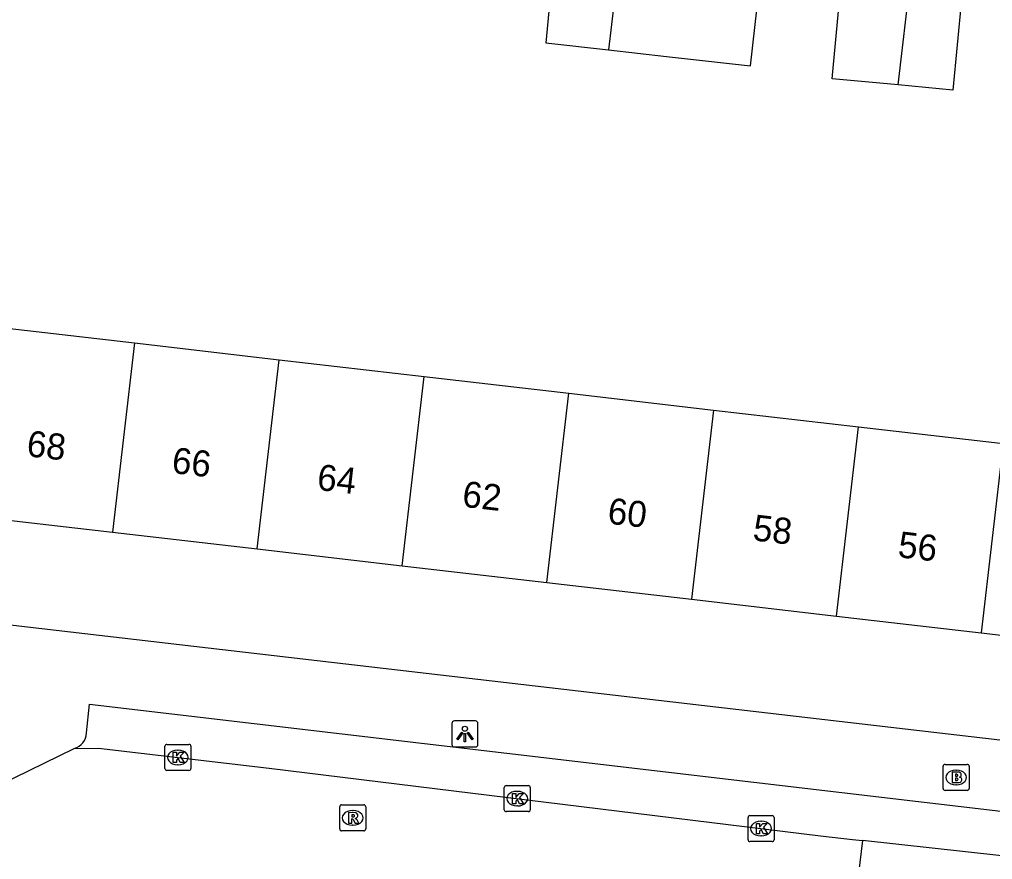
# Model space of a CAD drawing. Extents: x 162250 to 162654, y 380744 to 381605.
# Drawn here: x 162339.7 to 162377.07, y 380898.67 to 380930.93 of the extents above; entities that cross this region are included whole.
import ezdxf

# ---------------------------------------------------------------- set-up
doc = ezdxf.new("R2010")
doc.units = 0
for name, color, linetype in [('IMGEO_Brandkraan', 7, 'Continuous'), ('IMGEO_Kolk', 7, 'Continuous'), ('IMGEO_Lichtpunt', 7, 'Continuous'), ('IMGEO_Pand', 7, 'Continuous'), ('IMGEO_Pand_nummerreeks', 7, 'Continuous'), ('IMGEO_Rijbaan_lokaal_open', 7, 'Continuous'), ('IMGEO_Rioolput', 7, 'Continuous'), ('IMGEO_Voetpad_open', 7, 'Continuous')]:
    doc.layers.add(name, color=color, linetype=linetype)

msp = doc.modelspace()

# ---------------------------------------------------------------- linework, layer by layer
at = {"layer": 'IMGEO_Brandkraan'}
for p, q in [((162375.176, 380901.394), (162375.176, 380902.246)), ((162375.251, 380902.32), (162376.103, 380902.32)), ((162375.664, 380902.1), (162375.689, 380902.1)), ((162376.177, 380902.246), (162376.177, 380901.394)), ((162375.687, 380901.54), (162375.662, 380901.54)), ((162376.103, 380901.32), (162375.251, 380901.32))]:
    msp.add_line(p, q, dxfattribs=at)
for points in [[(162375.176, 380901.394), (162375.176, 380902.246)], [(162375.251, 380902.32), (162376.103, 380902.32)], [(162376.177, 380902.246), (162376.177, 380901.394)], [(162375.524, 380902.02), (162375.524, 380901.62), (162375.737, 380901.62)], [(162375.755, 380902.02), (162375.524, 380902.02)], [(162375.703, 380901.939), (162375.649, 380901.939), (162375.649, 380901.863)], [(162375.649, 380901.863), (162375.702, 380901.863)], [(162375.711, 380901.787), (162375.649, 380901.787), (162375.649, 380901.706)], [(162375.649, 380901.706), (162375.711, 380901.706)], [(162376.103, 380901.32), (162375.251, 380901.32)]]:
    msp.add_lwpolyline(points, dxfattribs=at)
for centre, radius, start, end in [((162375.253, 380902.244), 0.0765, 91.552, 178.448), ((162375.253, 380902.244), 0.0765, 91.552, 178.448), ((162376.101, 380902.244), 0.0765, 1.552, 88.448), ((162376.101, 380902.244), 0.0765, 1.552, 88.448), ((162375.704, 380901.901), 0.0379, 267.8285, 90.9355), ((162375.712, 380901.746), 0.0404, 269.8759, 90.5077), ((162375.759, 380901.875), 0.145, 59.4692, 91.5367), ((162375.784, 380901.922), 0.0922, 285.5137, 58.1501), ((162375.789, 380901.73), 0.105, 301.3115, 78.989), ((162375.253, 380901.396), 0.0765, 181.552, 268.448), ((162375.253, 380901.396), 0.0765, 181.552, 268.448), ((162375.743, 380901.871), 0.251, 268.6676, 293.5347), ((162376.101, 380901.396), 0.0765, 271.552, 358.448), ((162376.101, 380901.396), 0.0765, 271.552, 358.448)]:
    msp.add_arc(centre, radius, start, end, dxfattribs=at)
for centre, major_axis, ratio, start_param, end_param in [((162375.663, 380901.82), (-0.387, 0.002), 0.722429, 4.712389, 7.853982), ((162375.688, 380901.82), (-0.39, 0.002), 0.717154, 1.570796, 4.712389)]:
    msp.add_ellipse(centre, major_axis=major_axis, ratio=ratio, start_param=start_param, end_param=end_param, dxfattribs=at)
at = {"layer": 'IMGEO_Kolk'}
for p, q in [((162345.284, 380902.163), (162345.284, 380903.015)), ((162345.359, 380903.089), (162346.211, 380903.089)), ((162345.772, 380902.869), (162345.797, 380902.869)), ((162346.285, 380903.015), (162346.285, 380902.163)), ((162346.211, 380902.089), (162345.359, 380902.089)), ((162345.795, 380902.309), (162345.77, 380902.309)), ((162358.319, 380900.579), (162358.319, 380901.431)), ((162358.394, 380901.505), (162359.246, 380901.505)), ((162359.32, 380901.431), (162359.32, 380900.579)), ((162358.807, 380901.285), (162358.832, 380901.285)), ((162358.83, 380900.725), (162358.805, 380900.725)), ((162359.246, 380900.505), (162358.394, 380900.505)), ((162367.684, 380899.429), (162367.684, 380900.281)), ((162367.759, 380900.355), (162368.611, 380900.355)), ((162368.685, 380900.281), (162368.685, 380899.429)), ((162368.172, 380900.135), (162368.197, 380900.135)), ((162368.195, 380899.575), (162368.17, 380899.575)), ((162368.611, 380899.355), (162367.759, 380899.355))]:
    msp.add_line(p, q, dxfattribs=at)
for points in [[(162345.284, 380902.163), (162345.284, 380903.015)], [(162345.359, 380903.089), (162346.211, 380903.089)], [(162346.285, 380903.015), (162346.285, 380902.163)], [(162345.605, 380902.789), (162345.728, 380902.789), (162345.728, 380902.638), (162345.858, 380902.789), (162346.022, 380902.789), (162345.876, 380902.638), (162346.029, 380902.389), (162345.877, 380902.389), (162345.792, 380902.553), (162345.728, 380902.486), (162345.728, 380902.389), (162345.605, 380902.389), (162345.605, 380902.789)], [(162346.211, 380902.089), (162345.359, 380902.089)], [(162358.319, 380900.579), (162358.319, 380901.431)], [(162358.394, 380901.505), (162359.246, 380901.505)], [(162359.32, 380901.431), (162359.32, 380900.579)], [(162358.64, 380901.205), (162358.763, 380901.205), (162358.763, 380901.054), (162358.893, 380901.205), (162359.057, 380901.205), (162358.911, 380901.054), (162359.064, 380900.805), (162358.912, 380900.805), (162358.827, 380900.969), (162358.763, 380900.902), (162358.763, 380900.805), (162358.64, 380900.805), (162358.64, 380901.205)], [(162359.246, 380900.505), (162358.394, 380900.505)], [(162367.684, 380899.429), (162367.684, 380900.281)], [(162367.759, 380900.355), (162368.611, 380900.355)], [(162368.685, 380900.281), (162368.685, 380899.429)], [(162368.005, 380900.055), (162368.128, 380900.055), (162368.128, 380899.904), (162368.258, 380900.055), (162368.422, 380900.055), (162368.276, 380899.904), (162368.429, 380899.655), (162368.277, 380899.655), (162368.192, 380899.819), (162368.128, 380899.752), (162368.128, 380899.655), (162368.005, 380899.655), (162368.005, 380900.055)], [(162368.611, 380899.355), (162367.759, 380899.355)]]:
    msp.add_lwpolyline(points, dxfattribs=at)
for centre, start, end in [((162345.361, 380903.013), 91.552, 178.448), ((162345.361, 380903.013), 91.552, 178.448), ((162346.209, 380903.013), 1.552, 88.448), ((162346.209, 380903.013), 1.552, 88.448), ((162345.361, 380902.165), 181.552, 268.448), ((162345.361, 380902.165), 181.552, 268.448), ((162346.209, 380902.165), 271.552, 358.448), ((162346.209, 380902.165), 271.552, 358.448), ((162358.396, 380901.429), 91.552, 178.448), ((162358.396, 380901.429), 91.552, 178.448), ((162359.244, 380901.429), 1.552, 88.448), ((162359.244, 380901.429), 1.552, 88.448), ((162358.396, 380900.581), 181.552, 268.448), ((162358.396, 380900.581), 181.552, 268.448), ((162359.244, 380900.581), 271.552, 358.448), ((162359.244, 380900.581), 271.552, 358.448), ((162367.761, 380900.279), 91.552, 178.448), ((162367.761, 380900.279), 91.552, 178.448), ((162368.609, 380900.279), 1.552, 88.448), ((162368.609, 380900.279), 1.552, 88.448), ((162367.761, 380899.431), 181.552, 268.448), ((162367.761, 380899.431), 181.552, 268.448), ((162368.609, 380899.431), 271.552, 358.448), ((162368.609, 380899.431), 271.552, 358.448)]:
    msp.add_arc(centre, 0.0765, start, end, dxfattribs=at)
for centre, major_axis, ratio, start_param, end_param in [((162345.771, 380902.589), (-0.387, 0.002), 0.722429, 4.712389, 7.853982), ((162345.796, 380902.589), (-0.39, 0.002), 0.717154, 1.570796, 4.712389), ((162358.806, 380901.005), (-0.387, 0.002), 0.722429, 4.712389, 7.853982), ((162358.831, 380901.005), (-0.39, 0.002), 0.717154, 1.570796, 4.712389), ((162368.171, 380899.855), (-0.387, 0.002), 0.722429, 4.712389, 7.853982), ((162368.196, 380899.855), (-0.39, 0.002), 0.717154, 1.570796, 4.712389)]:
    msp.add_ellipse(centre, major_axis=major_axis, ratio=ratio, start_param=start_param, end_param=end_param, dxfattribs=at)
at = {"layer": 'IMGEO_Lichtpunt'}
for p, q in [((162357.213, 380903.987), (162356.405, 380903.987)), ((162357.213, 380903.987), (162356.405, 380903.987)), ((162356.311, 380903.892), (162356.311, 380903.085)), ((162356.311, 380903.892), (162356.311, 380903.085)), ((162357.307, 380903.085), (162357.307, 380903.892)), ((162357.307, 380903.085), (162357.307, 380903.892)), ((162356.405, 380902.991), (162357.213, 380902.991)), ((162356.405, 380902.991), (162357.213, 380902.991))]:
    msp.add_line(p, q, dxfattribs=at)
for points in [[(162356.685, 380903.556), (162356.724, 380903.528), (162356.536, 380903.266), (162356.498, 380903.293), (162356.685, 380903.556)], [(162356.787, 380903.508), (162356.834, 380903.508), (162356.834, 380903.186), (162356.787, 380903.186), (162356.787, 380903.508)], [(162356.897, 380903.528), (162356.935, 380903.555), (162357.122, 380903.293), (162357.083, 380903.265), (162356.897, 380903.528)]]:
    msp.add_lwpolyline(points, dxfattribs=at)
msp.add_circle((162356.81, 380903.69), 0.0994, dxfattribs=at)
for centre, start, end in [((162356.405, 380903.892), 90, 180), ((162356.405, 380903.892), 90, 180), ((162357.213, 380903.892), 0, 90), ((162357.213, 380903.892), 0, 90), ((162356.405, 380903.085), 180, 270), ((162356.405, 380903.085), 180, 270), ((162357.213, 380903.085), 270, 0), ((162357.213, 380903.085), 270, 360)]:
    msp.add_arc(centre, 0.0946, start, end, dxfattribs=at)
at = {"layer": 'IMGEO_Pand'}
for points in [[(162360.258, 380933.685), (162359.918, 380930.026), (162362.325, 380929.756)], [(162362.785, 380933.665), (162362.325, 380929.756)], [(162362.325, 380929.756), (162364.555, 380929.505), (162367.779, 380929.143), (162368.187, 380932.778)], [(162373.449, 380928.411), (162370.911, 380928.646), (162371.268, 380932.492)], [(162373.449, 380928.411), (162373.921, 380932.47)], [(162375.88, 380931.706), (162375.556, 380928.215), (162373.449, 380928.411)], [(162338.551, 380919.15), (162344.113, 380918.505)], [(162344.113, 380918.505), (162343.269, 380911.238)], [(162344.113, 380918.505), (162349.676, 380917.86)], [(162348.831, 380910.593), (162349.676, 380917.86)], [(162349.676, 380917.86), (162355.238, 380917.215)], [(162354.393, 380909.948), (162355.238, 380917.215)], [(162355.238, 380917.215), (162360.799, 380916.571)], [(162359.955, 380909.304), (162360.799, 380916.571)], [(162360.799, 380916.571), (162366.362, 380915.926)], [(162366.362, 380915.926), (162365.517, 380908.659)], [(162366.362, 380915.926), (162371.924, 380915.282)], [(162371.079, 380908.014), (162371.924, 380915.282)], [(162371.924, 380915.282), (162377.487, 380914.637)], [(162377.487, 380914.637), (162376.642, 380907.369)], [(162337.707, 380911.883), (162343.269, 380911.238)], [(162343.269, 380911.238), (162348.831, 380910.593)], [(162348.831, 380910.593), (162354.393, 380909.948)], [(162354.393, 380909.948), (162359.955, 380909.304)], [(162359.955, 380909.304), (162365.517, 380908.659)], [(162365.517, 380908.659), (162371.079, 380908.014)], [(162371.079, 380908.014), (162376.642, 380907.369)], [(162376.642, 380907.369), (162382.204, 380906.725)]]:
    msp.add_lwpolyline(points, dxfattribs=at)
at = {"layer": 'IMGEO_Rijbaan_lokaal_open'}
for points in [[(162338.929, 380901.541), (162341.803, 380902.935)], [(162341.803, 380902.935), (162342.74, 380902.947), (162349.29, 380902.174), (162370.473, 380899.572), (162371.702, 380899.436), (162372.076, 380899.395)], [(162372.076, 380899.395), (162371.558, 380895.065)], [(162377.427, 380898.803), (162372.076, 380899.395)]]:
    msp.add_lwpolyline(points, dxfattribs=at)
at = {"layer": 'IMGEO_Rioolput'}
for p, q in [((162352, 380899.841), (162352, 380900.693)), ((162352.075, 380900.767), (162352.927, 380900.767)), ((162353.001, 380900.693), (162353.001, 380899.841)), ((162352.488, 380900.547), (162352.513, 380900.547)), ((162352.511, 380899.987), (162352.486, 380899.987)), ((162352.927, 380899.767), (162352.075, 380899.767))]:
    msp.add_line(p, q, dxfattribs=at)
for points in [[(162352, 380899.841), (162352, 380900.693)], [(162352.075, 380900.767), (162352.927, 380900.767)], [(162353.001, 380900.693), (162353.001, 380899.841)], [(162352.589, 380900.465), (162352.337, 380900.467), (162352.337, 380900.067)], [(162352.337, 380900.067), (162352.461, 380900.067), (162352.461, 380900.229), (162352.472, 380900.229)], [(162352.515, 380900.386), (162352.461, 380900.386), (162352.461, 380900.305)], [(162352.461, 380900.305), (162352.513, 380900.305)], [(162352.519, 380900.2), (162352.59, 380900.067), (162352.73, 380900.067), (162352.665, 380900.193)], [(162352.927, 380899.767), (162352.075, 380899.767)]]:
    msp.add_lwpolyline(points, dxfattribs=at)
for centre, radius, start, end in [((162352.077, 380900.691), 0.0765, 91.552, 178.448), ((162352.077, 380900.691), 0.0765, 91.552, 178.448), ((162352.925, 380900.691), 0.0765, 1.552, 88.448), ((162352.925, 380900.691), 0.0765, 1.552, 88.448), ((162352.471, 380900.176), 0.0533, 26.0293, 88.6989), ((162352.497, 380900.494), 0.19, 274.7715, 282.9687), ((162352.521, 380900.29), 0.0964, 77.0061, 93.1865), ((162352.535, 380900.347), 0.0378, 276.6634, 79.6772), ((162352.588, 380900.355), 0.109, 350.3612, 89.416), ((162352.586, 380900.355), 0.112, 277.5842, 350.9817), ((162352.57, 380900.14), 0.108, 29.5134, 73.7905), ((162352.077, 380899.843), 0.0765, 181.552, 268.448), ((162352.077, 380899.843), 0.0765, 181.552, 268.448), ((162352.925, 380899.843), 0.0765, 271.552, 358.448), ((162352.925, 380899.843), 0.0765, 271.552, 358.448)]:
    msp.add_arc(centre, radius, start, end, dxfattribs=at)
for centre, major_axis, ratio, start_param, end_param in [((162352.487, 380900.267), (-0.387, 0.002), 0.722429, 4.712389, 7.853982), ((162352.512, 380900.267), (-0.39, 0.002), 0.717154, 1.570796, 4.712389)]:
    msp.add_ellipse(centre, major_axis=major_axis, ratio=ratio, start_param=start_param, end_param=end_param, dxfattribs=at)
at = {"layer": 'IMGEO_Voetpad_open'}
for points in [[(162387.886, 380906.066), (162387.38, 380902.085), (162303.756, 380911.805)], [(162342.278, 380903.526), (162342.387, 380904.63), (162377.614, 380900.501), (162377.427, 380898.803)]]:
    msp.add_lwpolyline(points, dxfattribs=at)
msp.add_arc((162341.642, 380903.551), 0.637, 284.6664, 357.7543, dxfattribs=at)

# ---------------------------------------------------------------- texts
at = {"layer": 'IMGEO_Pand_nummerreeks'}
for s, p in [('68', (162339.944, 380914.16)), ('66', (162345.519, 380913.514)), ('64', (162351.097, 380912.868)), ('62', (162356.673, 380912.221)), ('60', (162362.257, 380911.573)), ('58', (162367.835, 380910.927)), ('56', (162373.41, 380910.281))]:
    msp.add_text(s, height=1, rotation=353.3879, dxfattribs=at).set_placement(p)

doc.saveas('drawing.dxf')
